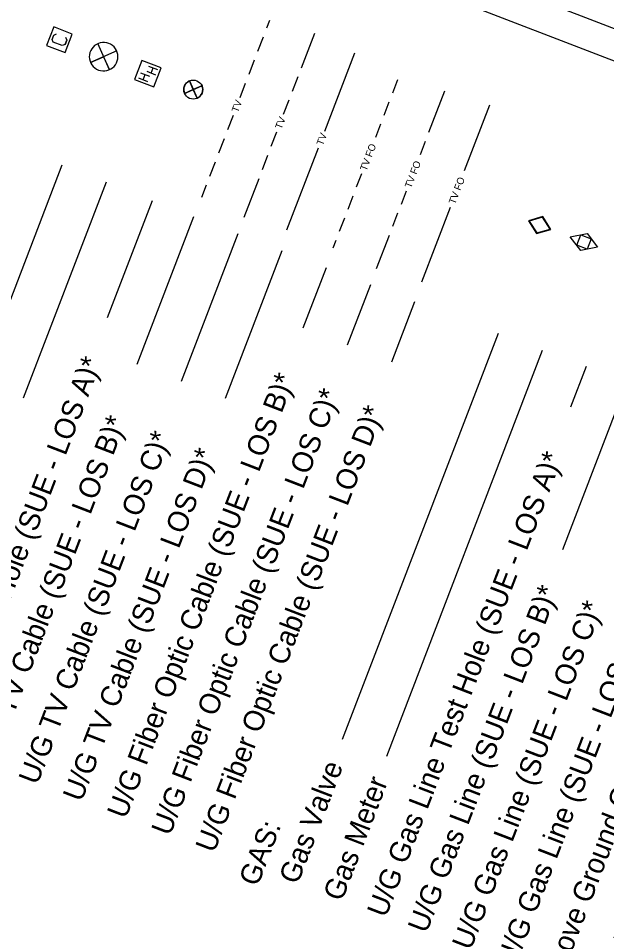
# Model space of a CAD drawing. Extents: x 1015221 to 1064345, y 619216 to 647967.
# Drawn here: x 1049619 to 1051569, y 632823 to 635845 of the extents above; entities that cross this region are included whole.
import ezdxf

# ---------------------------------------------------------------- set-up
doc = ezdxf.new("R2010")
doc.units = 0
for name, color, linetype in [('Default', 7, 'Continuous'), ('Sheet Plot Border Inside CELL', 7, 'Continuous'), ('Sheet Symbology CELL', 7, 'Continuous')]:
    doc.layers.add(name, color=color, linetype=linetype)

msp = doc.modelspace()

# ---------------------------------------------------------------- linework, layer by layer
at = {"layer": 'Default'}
for p, q in [((1050443.1, 635812.8), (1050452.8, 635837.8)), ((1050413.6, 635735.9), (1050431.9, 635783.5)), ((1050557.7, 635680.5), (1050601.6, 635794.8)), ((1049775.6, 635760.5), (1049779.2, 635770)), ((1050635.1, 635470.9), (1050734.5, 635729.6)), ((1050051.4, 635685.8), (1050080.9, 635674.4)), ((1050384, 635658.9), (1050402.3, 635706.6)), ((1050024.5, 635663.8), (1050054, 635652.4)), ((1050033, 635641.1), (1050039.5, 635658)), ((1050044.9, 635668.9), (1050074.4, 635657.6)), ((1050059.9, 635663.1), (1050066.4, 635680)), ((1050018, 635646.9), (1050047.5, 635635.6)), ((1050354.5, 635582), (1050372.8, 635629.7)), ((1050528.2, 635603.6), (1050546.4, 635651.2)), ((1050859.9, 635597.3), (1050876.8, 635641.3)), ((1050980.1, 635467.1), (1051032.8, 635604.3)), ((1050498.6, 635526.7), (1050516.9, 635574.3)), ((1050831.8, 635524.1), (1050848.7, 635568.1)), ((1051097.5, 635340.4), (1051181.1, 635558)), ((1050313.7, 635475.8), (1050332, 635523.5)), ((1050803.7, 635450.9), (1050820.5, 635494.8)), ((1050284.1, 635398.9), (1050302.4, 635446.5)), ((1050457.8, 635420.5), (1050476.1, 635468.1)), ((1050509.4, 635143.7), (1050614, 635415.9)), ((1050951.9, 635393.9), (1050968.8, 635437.8)), ((1050428.3, 635343.6), (1050446.5, 635391.2)), ((1049764.4, 635358.2), (1049241.4, 633997)), ((1050254.6, 635322), (1050272.9, 635369.6)), ((1050740.4, 635286.1), (1050757.2, 635330)), ((1049910.9, 635301.9), (1049635.9, 634586.2)), ((1050227.6, 635251.9), (1050243.3, 635292.7)), ((1050367.9, 635186.4), (1050417, 635314.3)), ((1050888.6, 635229.1), (1050905.5, 635273.1)), ((1050062.8, 635239.5), (1049914.1, 634852.3)), ((1050712.2, 635212.8), (1050729.1, 635256.8)), ((1050956, 634972.1), (1051051, 635219.5)), ((1050199.9, 635186.8), (1050012.3, 634698.4)), ((1050684.1, 635139.6), (1050701, 635183.5)), ((1050860.5, 635155.9), (1050877.3, 635199.8)), ((1051356.6, 635185.6), (1051312.2, 635173.2)), ((1051312.2, 635173.2), (1051336.8, 635134.1)), ((1051381.3, 635146.6), (1051356.6, 635185.6)), ((1051336.8, 635134.1), (1051381.3, 635146.6)), ((1050346.4, 635130.5), (1050158.8, 634642.1)), ((1050663, 635084.7), (1050672.8, 635110.3)), ((1050806.6, 635015.7), (1050849.2, 635126.6)), ((1050492.9, 635074.2), (1050305.2, 634585.8)), ((1050639.4, 635018), (1050562.7, 634818.5)), ((1050785.9, 634961.7), (1050709.2, 634762.2)), ((1050932.3, 634905.4), (1050855.7, 634705.9)), ((1051208.8, 634800.9), (1050692.5, 633457)), ((1051355.3, 634744.6), (1050839, 633400.7)), ((1051500.7, 634691.1), (1051449.3, 634557.3)), ((1051635.6, 634639.2), (1051422.5, 634084.5))]:
    msp.add_line(p, q, dxfattribs=at)
for points in [[(1049774.6, 635731.2), (1049798.1, 635792.2), (1049737, 635815.7), (1049713.6, 635754.6), (1049774.6, 635731.2)], [(1049776.1, 635782), (1049780.1, 635772.2), (1049774.7, 635758.1), (1049765.3, 635753.9), (1049735.7, 635765.3), (1049731.6, 635774.7), (1049737, 635788.7), (1049746.5, 635793.4)], [(1049919.2, 635761.2), (1049912.7, 635763.2), (1049905.3, 635764.4), (1049898.4, 635764.2), (1049891.2, 635763), (1049884.8, 635761), (1049878.5, 635757.8), (1049872.5, 635753.9), (1049867.3, 635749.1), (1049862.9, 635743.5), (1049859.5, 635737.5), (1049856.9, 635730.6), (1049855.4, 635723.9), (1049854.9, 635716.8), (1049855.6, 635709.8), (1049857.4, 635702.9), (1049860, 635696.3), (1049863.4, 635690.5), (1049867.9, 635684.8), (1049872.9, 635680.1), (1049879.2, 635676), (1049885.4, 635673), (1049891.9, 635671.1), (1049899.3, 635669.9), (1049906.2, 635670.1), (1049913.4, 635671.3), (1049919.8, 635673.3), (1049926.1, 635676.5), (1049932.1, 635680.4), (1049937.3, 635685.1), (1049941.7, 635690.8), (1049945.1, 635696.8), (1049947.7, 635703.6), (1049949.2, 635710.4), (1049949.7, 635717.5), (1049949, 635724.5), (1049947.2, 635731.4), (1049944.6, 635738), (1049941.2, 635743.8), (1049936.7, 635749.5), (1049931.7, 635754.2), (1049925.4, 635758.3), (1049919.2, 635761.2)], [(1049945.7, 635736.5), (1049858.9, 635697.8), (1049902.3, 635717.1), (1049921.6, 635673.7), (1049883, 635760.6)], [(1050068.2, 635617.2), (1050092.4, 635680.3), (1050029.4, 635704.5), (1050005.1, 635641.4), (1050068.2, 635617.2)], [(1050186.5, 635637), (1050212, 635579.7), (1050199.3, 635608.3), (1050170.6, 635595.6), (1050227.9, 635621.1)], [(1050170.6, 635595.6), (1050199.3, 635608.3), (1050186.5, 635637)], [(1050227.9, 635621.1), (1050199.3, 635608.3), (1050212, 635579.7)], [(1051309.2, 635174.3), (1051336, 635131.9), (1051384.2, 635145.5), (1051357.5, 635187.8), (1051309.2, 635174.3)], [(1051482.5, 635075.7), (1051448, 635121), (1051503.9, 635131.5), (1051538.4, 635086.2), (1051482.5, 635075.7)], [(1051469.7, 635092.8), (1051482.9, 635127.4), (1051517.1, 635114.2), (1051503.8, 635079.7), (1051469.7, 635092.8)]]:
    msp.add_lwpolyline(points, dxfattribs=at)
msp.add_circle((1050199.3, 635608.3), 31.4, dxfattribs=at)
for start, end in [(113.983, 203.983), (293.983, 23.983)]:
    msp.add_arc((1050199.3, 635608.3), 31.4, start, end, dxfattribs=at)
at = {"layer": 'Sheet Plot Border Inside CELL'}
msp.add_lwpolyline([(1050898.2, 621795.3), (1055679.6, 634240.3), (1047800.3, 637267.6), (1043018.9, 624822.5)], close=True, dxfattribs=at)
at = {"layer": 'Sheet Symbology CELL'}
msp.add_lwpolyline([(1047783.5, 637166.9), (1043479.8, 625965.2), (1051313.4, 622955.5), (1055617.1, 634157.2)], close=True, dxfattribs=at)

# ---------------------------------------------------------------- texts
at = {"layer": 'Default'}
for s, height, p in [('TV', 23.54, (1050347.3, 635530.6)), ('TV', 23.54, (1050491.4, 635475.2)), ('TV', 23.54, (1050628.6, 635421.2)), ('TV FO', 23.54, (1050772.6, 635337.1)), ('TV FO', 23.54, (1050920.8, 635280.2)), ('TV FO', 23.54, (1051066.4, 635226.7)), ('U/G TV Test Hole (SUE - LOS A)*', 68.654, (1049399, 633412.5)), ('U/G Fiber Optic Cable (SUE - LOS B)*', 68.654, (1049975.6, 633191)), ('U/G Fiber Optic Cable (SUE - LOS C)*', 68.654, (1050122.1, 633134.7)), ('U/G Fiber Optic Cable (SUE - LOS D)*', 68.654, (1050268.5, 633078.4)), ('U/G TV Cable (SUE - LOS B)*', 68.654, (1049536.1, 633359.8)), ('U/G TV Cable (SUE - LOS C)*', 68.654, (1049682.6, 633303.6)), ('U/G TV Cable (SUE - LOS D)*', 68.654, (1049829.1, 633247.3)), ('U/G Gas Line Test Hole (SUE - LOS A)*', 68.654, (1050836.9, 632864.1)), ('U/G Gas Line (SUE - LOS B)*', 68.654, (1050971.8, 632812.3)), ('U/G Gas Line (SUE - LOS C)*', 68.654, (1051118.3, 632756)), ('U/G Gas Line (SUE - LOS D)*', 68.654, (1051264.8, 632699.7)), ('Above Ground Gas Line', 68.654, (1051411.3, 632643.4)), ('Gas Valve', 68.65, (1050545, 632973.9)), ('Gas Meter', 68.65, (1050691.5, 632917.7)), ('SANITARY SEWER:', 68.654, (1051561, 632531.1)), ('GAS:', 68.65, (1050412.4, 632967.1))]:
    msp.add_text(s, height=height, rotation=68.983, dxfattribs=at).set_placement(p)

doc.saveas('drawing.dxf')
